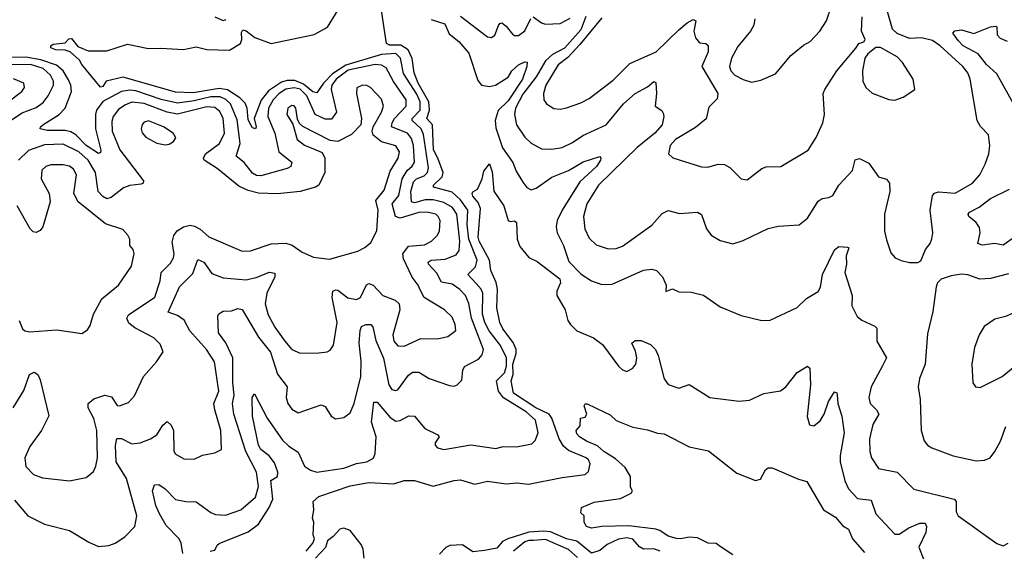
# Model space of a CAD drawing. Extents: x 1443846 to 1577407, y 839182 to 927291.
# Tile 492 of 535: x 1559426 to 1564161, y 891665 to 894220. Entities that reach past the tile are written whole.
import ezdxf

# ---------------------------------------------------------------- set-up
doc = ezdxf.new("R2010")
doc.units = 0

msp = doc.modelspace()

# ---------------------------------------------------------------- linework, layer by layer
at = {"layer": '0CON20XD'}
for points in [[(1560532.1, 893722.1), (1560525, 893740), (1560519.8, 893795), (1560509.4, 893819.4), (1560483.7, 893845), (1560425, 893882.4), (1560385, 893889), (1560259.3, 893869.3), (1560175, 893871.3), (1559923.3, 893943.3), (1559841.4, 893925), (1559825, 893898.8), (1559815, 893896.2), (1559724.2, 894005), (1559714, 894025), (1559668.1, 894065), (1559645, 894073.1), (1559600, 894075), (1559575.8, 894085), (1559575.8, 894095), (1559587.5, 894102.5), (1559645, 894109.1), (1559662.3, 894127.7), (1559675, 894129.4), (1559705, 894091.9), (1559755, 894070), (1559845, 894070), (1559945, 894102.5), (1560045, 894082.2), (1560105, 894082.5), (1560213.6, 894076.4), (1560275, 894090.5), (1560325, 894077.5), (1560435, 894073.1), (1560487.4, 894105), (1560493.4, 894125), (1560491.9, 894158.1), (1560498.7, 894171.3), (1560515, 894165.9), (1560556.8, 894135), (1560635, 894105.2), (1560841.2, 894148.8), (1560906.2, 894183.8), (1560970.9, 894289.1)], [(1562960.4, 894225), (1562956, 894194), (1562940.5, 894165), (1562878.8, 894091.2), (1562848.7, 894035), (1562840, 893995), (1562845.4, 893975), (1562865, 893952.9), (1562905, 893932.3), (1562945, 893920.5), (1562990.5, 893929.5), (1563060, 893960), (1563135, 894048.6), (1563195, 894097.1), (1563227.1, 894115), (1563274.4, 894165), (1563305.3, 894214.7), (1563333.2, 894295)], [(1560342.5, 891665), (1560365, 891670), (1560375.8, 891695), (1560385, 891701.9), (1560525, 891758.3), (1560575, 891796.2), (1560624.8, 891875), (1560642.9, 891915), (1560634.3, 892005.7), (1560666.1, 892023.9), (1560666.9, 892045), (1560650.9, 892090.9), (1560625, 892124), (1560585, 892154.4), (1560574.7, 892175), (1560546.2, 892315), (1560544.6, 892405), (1560555, 892421.2), (1560616.2, 892305), (1560690, 892200), (1560719.7, 892169.8), (1560765, 892141.4), (1560795.4, 892075), (1560825, 892055.3), (1560854.6, 892045.4), (1560985, 892064.8), (1561045, 892087), (1561095.8, 892095), (1561127, 892113), (1561135.2, 892134.8), (1561140.4, 892215), (1561117.3, 892285), (1561128.3, 892381.7), (1561145, 892381.5), (1561207.9, 892307.9), (1561235, 892291.2), (1561255, 892294.5), (1561296.9, 892316.9), (1561324.4, 892314.4), (1561374, 892255), (1561436.7, 892225), (1561443.3, 892215), (1561424.1, 892185.9), (1561424, 892175), (1561435, 892162.9), (1561465, 892154.3), (1561595, 892176.4), (1561715, 892159.4), (1561751.3, 892168.7), (1561815, 892166.5), (1561888.1, 892181.9), (1561905, 892197.5), (1561918.8, 892235), (1561906, 892295), (1561861.4, 892335), (1561752.3, 892402.3), (1561729, 892435), (1561718.8, 892485), (1561756.8, 892523.2), (1561766.6, 892555), (1561767.5, 892595), (1561738, 892655), (1561682.9, 892725), (1561662, 892765), (1561651.2, 892805), (1561652.5, 892905), (1561645.4, 892925.4), (1561621.7, 892951.7), (1561581.2, 892995), (1561617.1, 893032.9), (1561625.5, 893065), (1561585.7, 893165), (1561577.5, 893235), (1561580.5, 893305), (1561545, 893354.1), (1561505, 893391.2), (1561415.7, 893415), (1561415.4, 893425), (1561457.1, 893465), (1561462.4, 893485), (1561437.4, 893555), (1561415.2, 893595), (1561410.3, 893715), (1561383.1, 893745), (1561396.3, 893785), (1561393.3, 893825), (1561341.3, 893915), (1561322.9, 893965), (1561313.1, 894033.1), (1561294.5, 894074.5), (1561258.4, 894098.4), (1561205, 894097.2), (1561190.5, 894105), (1561166, 894265)], [(1562149, 894235), (1562125, 894172.2), (1562045, 894083.4), (1561987.9, 894052.1), (1561955, 894022.5), (1561909.6, 893945), (1561845, 893862.3), (1561810.7, 893795), (1561804.7, 893765), (1561814.7, 893715), (1561855, 893655.6), (1561885, 893626.4), (1561935, 893600), (1561985, 893598.4), (1562035, 893605.3), (1562085, 893630.4), (1562134.3, 893664.3), (1562246.7, 893715), (1562329.6, 893815), (1562385, 893864.7), (1562445, 893897.1), (1562475, 893922.5), (1562485, 893918.8), (1562488.2, 893865), (1562482.5, 893805), (1562514, 893784), (1562520.5, 893770.5), (1562524.2, 893754.2), (1562516.1, 893715), (1562480, 893675), (1562395, 893606.6), (1562208.8, 893425), (1562153.5, 893335), (1562136.8, 893275), (1562143.2, 893215), (1562165, 893169.4), (1562198.1, 893138.1), (1562255, 893118.8), (1562295, 893120), (1562325, 893131.5), (1562465, 893232.7), (1562515, 893288), (1562545, 893303.3), (1562598.3, 893288.3), (1562685.5, 893295.5), (1562704.4, 893284.4), (1562728.1, 893215), (1562750.8, 893185), (1562795, 893158.1), (1562855, 893142.9), (1562905, 893158.6), (1563025, 893217.1), (1563072.7, 893227.3), (1563175, 893234.3), (1563215, 893265.8), (1563265, 893348), (1563285, 893360), (1563317.5, 893365), (1563335.4, 893374.6), (1563364.6, 893425.4), (1563430.8, 893495), (1563443.9, 893546.1), (1563465, 893553.8), (1563509.8, 893529.8), (1563556, 893465), (1563595, 893454.2), (1563608.9, 893435), (1563610.5, 893395), (1563584.4, 893285), (1563584.3, 893204.3), (1563595, 893162.5), (1563615, 893100), (1563636.7, 893075), (1563665, 893062), (1563705, 893053.8), (1563745, 893053.3), (1563759.5, 893060.5), (1563782, 893115), (1563805, 893143.8), (1563813, 893167), (1563817.1, 893195), (1563804.5, 893305), (1563815.5, 893375), (1563825, 893385.6), (1563845, 893392.3), (1563925, 893386.2), (1564007.5, 893435), (1564043.6, 893475), (1564068.5, 893525), (1564086.7, 893575), (1564091.4, 893615), (1564085, 893666.7), (1564046.9, 893706.9), (1564030, 893735), (1563997.3, 893935), (1563985, 893964.2), (1563960.9, 893995), (1563853.1, 894095), (1563815, 894120.2), (1563763.1, 894133.1), (1563705, 894129), (1563645, 894153.3), (1563622.8, 894175), (1563593.9, 894275)], [(1560365, 894234.6), (1560405, 894216.9), (1560418.8, 894221.2)], [(1561405, 894220.4), (1561469.8, 894199.8), (1561491.5, 894151.5), (1561538.1, 894115), (1561585, 894060), (1561628.4, 893928.4), (1561646, 893906), (1561685, 893899.8), (1561713.9, 893906.1), (1561775, 893944.4), (1561793.1, 893975), (1561825, 894003.1), (1561855, 894017.8), (1561866.7, 894016.7), (1561865.4, 893995), (1561843.3, 893935), (1561775, 893830.5), (1561726.8, 893783.2), (1561712.7, 893735), (1561715, 893700.6), (1561747.5, 893605), (1561796.6, 893533.4), (1561812.8, 893492.8), (1561845, 893440), (1561865, 893412.9), (1561885, 893402.5), (1561909.3, 893410.7), (1561985, 893463.9), (1562065, 893495.9), (1562135, 893536.7), (1562215, 893563.3), (1562221.2, 893555), (1562218.6, 893545), (1562199.3, 893515), (1562119.1, 893440.9), (1562034.2, 893305), (1562010, 893255), (1562005.4, 893225), (1562010, 893195), (1562041.5, 893135), (1562067.3, 893057.3), (1562126.6, 892996.6), (1562175, 892965.7), (1562225, 892948.1), (1562275, 892949.5), (1562425, 893016.2), (1562465, 893021.8), (1562487.5, 893015), (1562517.5, 892985), (1562534.4, 892945), (1562533, 892913), (1562565.8, 892925.8), (1562595, 892912.9), (1562655, 892911.2), (1562715, 892896.2), (1562795, 892840), (1562895, 892798.8), (1562995, 892774), (1563035, 892776), (1563165, 892837.1), (1563209.8, 892880.2), (1563265, 892914.4), (1563276.2, 892935), (1563286, 892995), (1563345, 893114.3), (1563365, 893130.8), (1563407.1, 893127.1), (1563413, 893123), (1563400.4, 893085), (1563402.1, 893045), (1563394.6, 893005), (1563429.7, 892895), (1563427.1, 892845), (1563453.4, 892793.4), (1563475.6, 892775.6), (1563537.6, 892747.6), (1563547, 892737), (1563547.5, 892675), (1563594.5, 892595), (1563575, 892555.8), (1563520, 892455), (1563508.9, 892405), (1563516.5, 892375), (1563546.5, 892345), (1563557.5, 892325), (1563528.8, 892275), (1563511.8, 892205), (1563514.5, 892145), (1563522.5, 892115), (1563555, 892062.9), (1563645, 892045.6), (1563725, 891964.4), (1563920, 891915), (1563930, 891905), (1563928.6, 891855), (1563938.8, 891835), (1564125, 891702), (1564155, 891691.2), (1564178.8, 891705)], [(1561545, 894237.1), (1561675, 894138.1), (1561695, 894134.4), (1561710.6, 894145), (1561728.2, 894191.8), (1561735, 894202.5), (1561745, 894204.4), (1561765, 894189.1), (1561795, 894150.5), (1561805, 894143.5), (1561824.5, 894144.5), (1561855, 894167.3), (1561883.9, 894226.1)], [(1561895, 894234.4), (1561935, 894205.4), (1561955, 894198.2), (1562025, 894201.8), (1562073, 894227)], [(1562225, 894229.7), (1562119.1, 894100.9), (1562061.2, 894038.8), (1562015, 894003.8), (1561956.6, 893905), (1561945.6, 893865), (1561945.8, 893835), (1561958.8, 893815), (1561995, 893792.9), (1562025, 893790), (1562055, 893796.4), (1562125, 893820.5), (1562165, 893841.5), (1562280.1, 893929.9), (1562360.7, 894009.3), (1562487.1, 894065), (1562595, 894170.9), (1562635, 894205.3), (1562665, 894220.6), (1562676.9, 894215), (1562667.1, 894165), (1562675, 894132.5), (1562695, 894109.4), (1562725.5, 894105.5), (1562736.1, 894096.1), (1562736.6, 894065), (1562706.5, 893995), (1562782.7, 893865), (1562780.5, 893839.5), (1562740.5, 893799.5), (1562727, 893743), (1562675, 893701.8), (1562578.8, 893645), (1562553.6, 893615), (1562545.8, 893575), (1562566.8, 893556.8), (1562705, 893512.2), (1562735, 893510.9), (1562785, 893526.4), (1562815, 893524.4), (1562840.2, 893510.2), (1562895, 893456), (1562925, 893450), (1562995, 893505.6), (1563015, 893512.9), (1563086.7, 893515), (1563217.4, 893592.6), (1563255.4, 893654.6), (1563288.2, 893725), (1563295.6, 893765), (1563290, 893865), (1563297.1, 893885), (1563355, 893974), (1563447.3, 894082.7), (1563461.2, 894105), (1563485.8, 894114.2), (1563492, 894125), (1563474.4, 894165), (1563476.6, 894233.4)], [(1564211.1, 893805), (1564125, 893960), (1564075.7, 894005), (1564035.6, 894055.6), (1563963.5, 894095), (1563939.6, 894119.6), (1563912.9, 894155), (1563922.6, 894167.4), (1563955, 894171.1), (1564015, 894154.2), (1564095, 894185.7), (1564119.4, 894189.4), (1564125.5, 894185.5), (1564126.7, 894146.8), (1564141.2, 894131.2), (1564175, 894116.4)], [(1560210, 891655), (1560203.1, 891705), (1560192.7, 891725), (1560129.8, 891789.8), (1560098.4, 891845), (1560080.8, 891885), (1560064.6, 891955), (1560073.8, 891985), (1560095, 891985.6), (1560125, 891965.6), (1560174.7, 891914.7), (1560224.7, 891904.7), (1560275, 891903.6), (1560345, 891850.9), (1560367.8, 891842.2), (1560415, 891838.2), (1560488.6, 891865), (1560560.4, 891925), (1560573.5, 891976.5), (1560564.1, 892045), (1560514, 892145), (1560456.3, 892323.7), (1560450, 892375), (1560457.7, 892415), (1560450.9, 892475), (1560451.1, 892595), (1560417.5, 892667.5), (1560381.8, 892715), (1560378.6, 892795), (1560383.4, 892806.6), (1560405, 892818.9), (1560445, 892820.8), (1560475, 892831.9), (1560495, 892826.7), (1560574.9, 892694.9), (1560631.9, 892621.9), (1560665, 892516.5), (1560712.8, 892455), (1560707.2, 892405), (1560714.7, 892375), (1560735, 892347.8), (1560765, 892330), (1560875, 892369.5), (1560895, 892361.4), (1560924.5, 892314.5), (1560945, 892302), (1560985, 892307.5), (1561015, 892330), (1561034, 892376), (1561065.6, 892505.6), (1561068.3, 892578.3), (1561058.6, 892665), (1561062.9, 892727.1), (1561069.2, 892745), (1561090, 892755), (1561115, 892755.6), (1561123.8, 892743.8), (1561138.7, 892678.7), (1561175, 892592.9), (1561201, 892465), (1561215, 892442.5), (1561232.4, 892437.6), (1561245, 892441.1), (1561295, 892511.8), (1561315, 892525.8), (1561345, 892525.9), (1561395.3, 892495.3), (1561492.1, 892462.1), (1561515, 892459.2), (1561530, 892465), (1561552.1, 892487.9), (1561556.9, 892535), (1561565, 892552.9), (1561631.7, 892588.3), (1561650, 892610), (1561656.9, 892635), (1561598.7, 892785), (1561585.8, 892855.8), (1561569.2, 892895), (1561542.9, 892922.9), (1561505, 892949.3), (1561455, 892959.2), (1561431.5, 893001.5), (1561391.1, 893045), (1561390, 893055), (1561405, 893064.7), (1561471.6, 893068.4), (1561525, 893090), (1561538.5, 893111.5), (1561542.2, 893155), (1561527.7, 893285), (1561507.4, 893317.4), (1561465, 893341.2), (1561415, 893353.9), (1561375, 893353.9), (1561325, 893340.2), (1561309.4, 893345), (1561307, 893395), (1561319.8, 893440.2), (1561334.2, 893455.8), (1561371, 893469), (1561386.9, 893485), (1561391.3, 893508.7), (1561367.8, 893667.8), (1561355.9, 893695.9), (1561312.8, 893735), (1561312.9, 893745), (1561351, 893785), (1561352.5, 893825), (1561335, 893862.5), (1561271.7, 893961.7), (1561257, 894035), (1561235, 894057.6), (1561165, 894053.2), (1560995, 894001.8), (1560930.3, 893959.7), (1560886.4, 893915), (1560855, 893868.4), (1560835, 893873.4), (1560790.5, 893910.5), (1560748.4, 893928.4), (1560712.5, 893927.5), (1560685, 893919.7), (1560621.6, 893878.4), (1560587.3, 893832.7), (1560553.7, 893745), (1560562.9, 893705), (1560559.2, 893695), (1560545, 893699.6), (1560532.1, 893722.1)], [(1563635, 893833.8), (1563675, 893847.5), (1563730, 893885), (1563723.3, 893935), (1563672, 894015), (1563645, 894042), (1563565, 894086.5), (1563543.2, 894086.8), (1563504.1, 894055.9), (1563490, 894035), (1563478.1, 893975), (1563480.6, 893925), (1563494.6, 893894.6), (1563525, 893866.9), (1563605, 893836.2), (1563635, 893833.8)], [(1559334.8, 893705.2), (1559437.4, 893772.6), (1559505, 893798.1), (1559538.2, 893821.8), (1559563.2, 893855), (1559588.9, 893905), (1559588.3, 893925), (1559573.6, 893953.6), (1559538.6, 893985), (1559478.6, 894005), (1559385, 894002.5)], [(1561135, 894004.2), (1561005, 893978), (1560947.9, 893935), (1560927.2, 893905), (1560923.9, 893885), (1560949.4, 893775), (1560925, 893742.1), (1560895, 893741.7), (1560846.7, 893765), (1560807.4, 893855), (1560775, 893887), (1560745, 893892.8), (1560705, 893886.1), (1560673.7, 893865), (1560645, 893835.2), (1560622.5, 893795), (1560619.8, 893755), (1560652.5, 893675), (1560671.4, 893585), (1560733.8, 893535), (1560729.1, 893515), (1560711.4, 893505), (1560585, 893469.6), (1560565, 893470.6), (1560545, 893481.8), (1560505, 893533.2), (1560466.5, 893565), (1560485.7, 893625), (1560471.7, 893738.3), (1560439.5, 893815), (1560416.9, 893836.9), (1560389.2, 893849.2), (1560345, 893849.9), (1560265, 893830.2), (1560185, 893819.6), (1560106.9, 893836.9), (1559985, 893878.2), (1559955, 893881.5), (1559915, 893875.7), (1559825, 893826.3), (1559795.7, 893785), (1559790.6, 893765), (1559791.2, 893695), (1559816.5, 893593.5), (1559815, 893581.2), (1559805, 893576.7), (1559746.1, 893615), (1559696.3, 893666.3), (1559671.6, 893681.6), (1559645, 893687.5), (1559557.6, 893687.6), (1559524.2, 893695), (1559525.8, 893705), (1559537.1, 893715), (1559615.6, 893764.4), (1559644.3, 893795.7), (1559674.7, 893875), (1559672.4, 893905), (1559661.1, 893931.1), (1559635.1, 893975.1), (1559602.1, 894002.1), (1559527.8, 894027.8), (1559455, 894040.5), (1559375, 894038.7)], [(1559400.5, 891910.5), (1559465, 891835.3), (1559545, 891795.6), (1559665.5, 891765.5), (1559758.7, 891708.7), (1559805, 891687.5), (1559855, 891692.9), (1559885, 891704.3), (1559932, 891735), (1559980, 891785), (1559989.2, 891835), (1559940, 892015), (1559890.2, 892095), (1559886.9, 892173.1), (1559893.3, 892206.7), (1559915, 892206.7), (1559965, 892181.8), (1560005, 892187.1), (1560055, 892205.7), (1560085.6, 892224.4), (1560115, 892271.4), (1560135, 892288.6), (1560155, 892270.6), (1560166, 892245), (1560167.8, 892147.8), (1560173.7, 892133.7), (1560215, 892110), (1560265, 892108.6), (1560305, 892126.7), (1560365, 892138), (1560395.6, 892154.4), (1560393.1, 892245), (1560364.4, 892344.4), (1560359.4, 892375), (1560383, 892435), (1560362.6, 892575), (1560324.1, 892635), (1560244.6, 892724.6), (1560216.6, 892776.6), (1560185, 892799.2), (1560140, 892815), (1560195, 892936.9), (1560259.2, 893000.8), (1560282.1, 893067.9), (1560311.2, 893055), (1560350.2, 893000.2), (1560405, 892979.2), (1560515, 892970.3), (1560567.3, 892982.7), (1560625, 893006.8), (1560652.1, 893002.1), (1560653.5, 892985), (1560614.2, 892905), (1560605.9, 892855), (1560621.3, 892801.3), (1560652.5, 892742.5), (1560700.8, 892675), (1560735, 892634.3), (1560775, 892617.5), (1560865, 892618.8), (1560905, 892623.8), (1560918.8, 892631.2), (1560934.2, 892655.8), (1560952.5, 892765), (1560928.4, 892885), (1560932, 892915), (1560945, 892922.3), (1560955, 892919.6), (1561003.4, 892883.4), (1561045.3, 892874.7), (1561065, 892885.5), (1561093.4, 892946.6), (1561105, 892952), (1561125.4, 892945), (1561172.7, 892895), (1561231.9, 892871.9), (1561250, 892855), (1561254.6, 892825), (1561219.7, 892705), (1561225.4, 892675), (1561245, 892653.3), (1561275, 892650.5), (1561355, 892687.1), (1561435, 892686.5), (1561485, 892698.1), (1561523.1, 892726.9), (1561520, 892755), (1561505, 892790), (1561468.8, 892825), (1561370.8, 892885), (1561351.1, 892921.1), (1561341.5, 892945), (1561312.6, 892982.6), (1561271.3, 893071.3), (1561269.1, 893095), (1561295, 893131.2), (1561372.3, 893137.7), (1561405.5, 893155), (1561434.7, 893185.3), (1561444.7, 893205.3), (1561447.2, 893255), (1561438.2, 893275), (1561426.4, 893285), (1561385.5, 893295.5), (1561345, 893293.6), (1561255, 893267), (1561232.9, 893275), (1561217.6, 893335), (1561249.8, 893375), (1561265.9, 893455), (1561289.4, 893495), (1561313.8, 893516.2), (1561324.4, 893535), (1561320.3, 893615), (1561309.8, 893649.8), (1561291.1, 893675), (1561213.9, 893705), (1561216.6, 893725), (1561228.5, 893745), (1561284.8, 893805), (1561284.7, 893835), (1561222.7, 893922.7), (1561188.8, 893988.8), (1561165, 894002.3), (1561135, 894004.2)], [(1559370.8, 893825), (1559435.5, 893875), (1559448.5, 893895), (1559445.4, 893915.4), (1559396.1, 893936.1)], [(1559530.2, 892245), (1559475, 892168.2), (1559450.2, 892115), (1559455, 892073.1), (1559492.9, 892035), (1559535, 892018.2), (1559665, 892004.3), (1559745, 892020), (1559780.6, 892049.4), (1559792.7, 892075), (1559800, 892115), (1559796.2, 892245), (1559783.1, 892303.1), (1559755.3, 892355), (1559755.4, 892375), (1559781.8, 892398.2), (1559835.4, 892415.4), (1559867.3, 892407.3), (1559895, 892366), (1559905.6, 892364.4), (1559949.7, 892380.3), (1559977.4, 892412.6), (1560021.4, 892505), (1560084.2, 892575), (1560116.1, 892623.9), (1560100.9, 892660.9), (1560071.3, 892691.3), (1559979.7, 892739.7), (1559951.4, 892761.4), (1559940.3, 892785), (1559948.8, 892801.2), (1560075, 892886.9), (1560102.1, 892965), (1560105.8, 893005), (1560150.7, 893049.3), (1560164.7, 893075.3), (1560168.4, 893095), (1560159.4, 893150.6), (1560166.7, 893183.3), (1560183.8, 893205), (1560214.3, 893225), (1560245, 893232.2), (1560267.1, 893227.1), (1560293.1, 893213.1), (1560336.2, 893176.2), (1560495, 893106.9), (1560535, 893109.4), (1560635, 893143.6), (1560705, 893146.2), (1560736.5, 893136.5), (1560783.6, 893103.6), (1560839.1, 893079.1), (1560915, 893068.6), (1561052.1, 893107.9), (1561086.2, 893125), (1561115, 893148.8), (1561143.3, 893205), (1561149, 893305), (1561138.3, 893351.7), (1561179.1, 893400.9), (1561207.6, 893492.4), (1561246.4, 893555), (1561252.5, 893585), (1561235, 893613.2), (1561165, 893633.8), (1561125.4, 893665), (1561120.9, 893685), (1561125.4, 893705), (1561165.9, 893775), (1561175.3, 893805), (1561165, 893838.1), (1561112.5, 893895), (1561095, 893904.4), (1561075, 893905.5), (1561047.3, 893892.7), (1561045.7, 893865), (1561069.5, 893745), (1561065.8, 893715), (1561021.8, 893668.2), (1560955, 893634.5), (1560919.1, 893639.1), (1560787.6, 893707.6), (1560772, 893722), (1560762.4, 893742.4), (1560754.2, 893795), (1560745, 893805.7), (1560735, 893807.1), (1560716, 893795), (1560710.9, 893765), (1560738.7, 893718.7), (1560760, 893645), (1560795, 893617.7), (1560839, 893599), (1560881.2, 893581.2), (1560893.6, 893555), (1560892.7, 893485), (1560864.4, 893425), (1560848.8, 893415), (1560775, 893394.6), (1560665, 893382.7), (1560575, 893387.1), (1560525, 893398.6), (1560480.1, 893420.1), (1560375.5, 893505), (1560312.8, 893545), (1560310.5, 893555), (1560320, 893575), (1560386.5, 893625), (1560410.2, 893675), (1560404.8, 893745), (1560388.8, 893778.8), (1560365, 893798.7), (1560325, 893800.9), (1560185, 893765.7), (1560135, 893776.2), (1560025, 893816.9), (1559965, 893823.7), (1559930.7, 893809.3), (1559901.4, 893788.6), (1559875.3, 893755), (1559869.7, 893730.3), (1559870, 893685), (1559908.2, 893595), (1560021.1, 893445), (1560020, 893435), (1560010.5, 893429.5), (1559955, 893422.6), (1559925, 893412.5), (1559865, 893365.3), (1559845, 893359.8), (1559825, 893370.6), (1559803.5, 893395), (1559789.8, 893485), (1559755.8, 893545), (1559710.7, 893585), (1559635, 893622.1), (1559545, 893619.1), (1559468.8, 893591.2), (1559419.7, 893545)], [(1560125, 893619.4), (1560145, 893621.9), (1560166.2, 893635), (1560177.3, 893652.7), (1560164.2, 893675), (1560117.1, 893705), (1560045, 893734.3), (1560025, 893728), (1560015, 893716.2), (1560010, 893695), (1560014.2, 893675.8), (1560032, 893655), (1560085, 893627.1), (1560125, 893619.4)], [(1559422.9, 892775), (1559440, 892735), (1559451.2, 892725), (1559475, 892719.5), (1559605, 892730), (1559725, 892712), (1559751.2, 892728.8), (1559765, 892750), (1559780, 892805), (1559820.8, 892879.2), (1559900.8, 892945), (1559962.9, 893035), (1559977, 893097), (1559972, 893115), (1559956, 893135), (1559955.6, 893165.6), (1559946, 893185), (1559921.2, 893211.2), (1559838.3, 893238.3), (1559706.5, 893345), (1559686.7, 893385), (1559698.5, 893475), (1559685, 893501.9), (1559665, 893516.2), (1559635, 893522.9), (1559575, 893522.7), (1559552, 893515), (1559532.4, 893497.6), (1559529.1, 893455), (1559567.1, 893385), (1559572.5, 893345), (1559537.3, 893225), (1559525, 893207.5), (1559505, 893197.9), (1559491.1, 893201.1), (1559476.2, 893215), (1559414.1, 893325)], [(1561634.9, 893154.9), (1561631.2, 893175), (1561642.6, 893312.6), (1561631.1, 893341.1), (1561605, 893371.2), (1561602, 893385), (1561605, 893392.5), (1561627.5, 893405), (1561650, 893455), (1561657.8, 893492.2), (1561685, 893527.5), (1561698.7, 893488.7), (1561706.4, 893396.4), (1561754.4, 893325), (1561774.6, 893254.6), (1561785, 893250), (1561805, 893254), (1561815.5, 893245.5), (1561818.6, 893165), (1561830.3, 893130.3), (1561875, 893077.5), (1561915, 893058.2), (1562022.8, 892975), (1562026, 892955), (1562008.8, 892915), (1562008.7, 892895), (1562048.5, 892825), (1562061.9, 892775), (1562074.5, 892754.5), (1562105, 892724.2), (1562185, 892691.5), (1562229.1, 892659.1), (1562304.7, 892554.7), (1562325, 892536.7), (1562345, 892529.5), (1562375, 892545.7), (1562388.5, 892565), (1562393.1, 892595), (1562387.5, 892627.5), (1562370, 892665), (1562385, 892678.6), (1562415, 892677.8), (1562459.5, 892659.5), (1562482.7, 892635), (1562495.7, 892605.7), (1562525, 892493.8), (1562545, 892467.1), (1562595, 892449.2), (1562645, 892466), (1562744.6, 892404.6), (1562885, 892387.1), (1562935, 892391.4), (1563005, 892423.1), (1563085, 892435.6), (1563110.6, 892455), (1563164.2, 892525), (1563215, 892555.7), (1563225.5, 892545.5), (1563228, 892465), (1563213.5, 892313.5), (1563223.3, 892273.3), (1563245, 892268.6), (1563275, 892291.9), (1563295.3, 892324.7), (1563314.7, 892385.3), (1563345, 892431.2), (1563355, 892427.5), (1563357.5, 892417.5), (1563360.7, 892375), (1563379.2, 892315), (1563390.6, 892235), (1563370.8, 892125), (1563370.7, 892095), (1563393.4, 892003.4), (1563411.8, 891965), (1563455, 891918.8), (1563520.2, 891910.2), (1563543.5, 891845), (1563635, 891747.1), (1563655, 891747.3), (1563702.3, 891777.7), (1563755, 891800.9), (1563780.7, 891800.7), (1563787.1, 891785), (1563784.2, 891755), (1563750, 891685), (1563773.9, 891623.9)], [(1564215, 893178.9), (1564155, 893136.2), (1564115, 893144), (1564055, 893135.9), (1564033.8, 893145), (1564045.3, 893195), (1564040.9, 893220.9), (1564025.7, 893245.7), (1563990, 893275), (1563986.7, 893285), (1563993.3, 893295), (1564040.6, 893319.4), (1564095, 893361.2), (1564185, 893405.4)], [(1560804, 891665), (1560835.6, 891705), (1560843.8, 891725), (1560836.7, 891745), (1560840, 891805), (1560833.3, 891825), (1560840, 891865), (1560836.7, 891905), (1560865, 891929.2), (1561015, 891980), (1561105, 891996.4), (1561225, 891989.2), (1561275, 892006), (1561323.9, 892006.1), (1561415, 891977.9), (1561515, 892005.9), (1561545, 892008.7), (1561615, 891987.1), (1561675, 892002.7), (1561765, 891989.2), (1561816.2, 891993.8), (1561872.5, 891987.5), (1562035, 892020), (1562145, 892033.5), (1562160.8, 892049.3), (1562169.8, 892085), (1562161.2, 892105), (1562149.7, 892115), (1562065, 892149.3), (1562040.6, 892170.6), (1562019.6, 892205), (1561985.4, 892305), (1561971.7, 892325), (1561908.7, 892355), (1561800.4, 892425), (1561788.7, 892485), (1561799.6, 892515), (1561798, 892565), (1561813.8, 892615), (1561813.9, 892635), (1561798.7, 892668.7), (1561749.2, 892735), (1561735.2, 892765), (1561720.7, 892835), (1561723.3, 892925), (1561717, 892957), (1561691.4, 893015), (1561684.5, 893065), (1561634.9, 893154.9)], [(1564181.3, 892998.7), (1564095, 892975.6), (1564043.7, 892973.7), (1563985, 892994.4), (1563955, 892996.7), (1563905, 892988.6), (1563857.7, 892972.3), (1563840, 892955), (1563833, 892937), (1563817.3, 892817.3), (1563790.9, 892710.9), (1563780.4, 892565), (1563753.3, 892495), (1563746.7, 892455), (1563755.8, 892394.2), (1563760.6, 892245), (1563775, 892196.7), (1563790.8, 892175), (1563812, 892162), (1563915, 892124.4), (1564025, 892099.4)], [(1564045, 892452.5), (1564151.2, 892505), (1564248, 892585), (1564275, 892623.3), (1564293.8, 892665), (1564396.2, 892795), (1564391.7, 892831.7), (1564374.1, 892854.1), (1564335, 892865.8), (1564275, 892850.8), (1564221.7, 892818.3), (1564165.8, 892794.2), (1564115, 892780.8), (1564064.4, 892745.6), (1564040, 892705), (1564018, 892645), (1564004, 892565), (1564008.8, 892475), (1564022.5, 892455), (1564045, 892452.5)], [(1559394.2, 892355), (1559445, 892437.5), (1559473.8, 892515), (1559495, 892525.8), (1559513.8, 892515), (1559525, 892490), (1559566.7, 892316.7), (1559530.2, 892245)], [(1562855, 891647.4), (1562795, 891688.6), (1562775, 891702.5), (1562736.2, 891705), (1562685, 891730.4), (1562645, 891733.8), (1562605, 891724.7), (1562585, 891726.7), (1562545, 891738.2), (1562505, 891764.8), (1562485, 891770.8), (1562355, 891787.2), (1562225, 891784.1), (1562175.8, 891775.7), (1562152.2, 891785), (1562140.8, 891805), (1562140, 891835), (1562125, 891850), (1562127.5, 891875), (1562188.3, 891901.7), (1562315, 891919.5), (1562366.7, 891945), (1562372.5, 891955), (1562362.7, 891972.7), (1562362.4, 892025), (1562337.1, 892067.1), (1562290.3, 892110.3), (1562235, 892144.7), (1562205, 892172.2), (1562151.2, 892195), (1562117.5, 892215), (1562105, 892230), (1562102.5, 892245), (1562121.7, 892268.3), (1562122.5, 892305), (1562145, 892310), (1562153.1, 892325), (1562140, 892365), (1562145, 892373.3), (1562155, 892374), (1562235, 892336.2), (1562265, 892321.2), (1562293.9, 892293.9), (1562375, 892262), (1562445, 892249.2), (1562492.4, 892232.4), (1562525, 892230), (1562645, 892167.1), (1562738.1, 892148.1), (1562875, 892040.5), (1562965, 892005.7), (1562988.7, 892011.3), (1563013, 892057), (1563025, 892066.7), (1563045, 892065.8), (1563171.7, 892011.7), (1563211.2, 892001.2), (1563290.9, 891865), (1563348.5, 891828.5), (1563385, 891788.2), (1563412.1, 891772.1), (1563430.4, 891725), (1563489, 891659)], [(1564025, 892099.4), (1564065, 892102.9), (1564092, 892115), (1564115, 892144), (1564142.5, 892195), (1564167.8, 892265)], [(1561082.8, 891632.8), (1561077.3, 891675), (1561067.9, 891697.9), (1561015, 891765.7), (1560985, 891776.9), (1560965, 891772), (1560933.8, 891736.2), (1560905.7, 891715), (1560896.3, 891683.7), (1560848, 891632)], [(1562506.4, 891665), (1562475, 891676.9), (1562425, 891675.7), (1562406.6, 891686.6), (1562375, 891724.2), (1562345, 891729.8), (1562305, 891723.5), (1562251.7, 891698.3), (1562215, 891668.8), (1562175, 891656.2), (1562105, 891714.6), (1562055, 891725.7), (1561979.2, 891759.2), (1561945, 891762.2), (1561875, 891757.4), (1561772.7, 891725), (1561747.9, 891712.1), (1561720.4, 891679.6), (1561661.1, 891668.9), (1561605, 891662.6), (1561555.4, 891695.4), (1561495, 891693.2), (1561475, 891682.9), (1561445, 891651.7)], [(1561896.8, 891716.8), (1561875, 891717.7), (1561855, 891710), (1561800, 891665)], [(1562109.1, 891635), (1562065, 891673.3), (1561955, 891721.2), (1561896.8, 891716.8)]]:
    msp.add_lwpolyline(points, dxfattribs=at)

doc.saveas('drawing.dxf')
